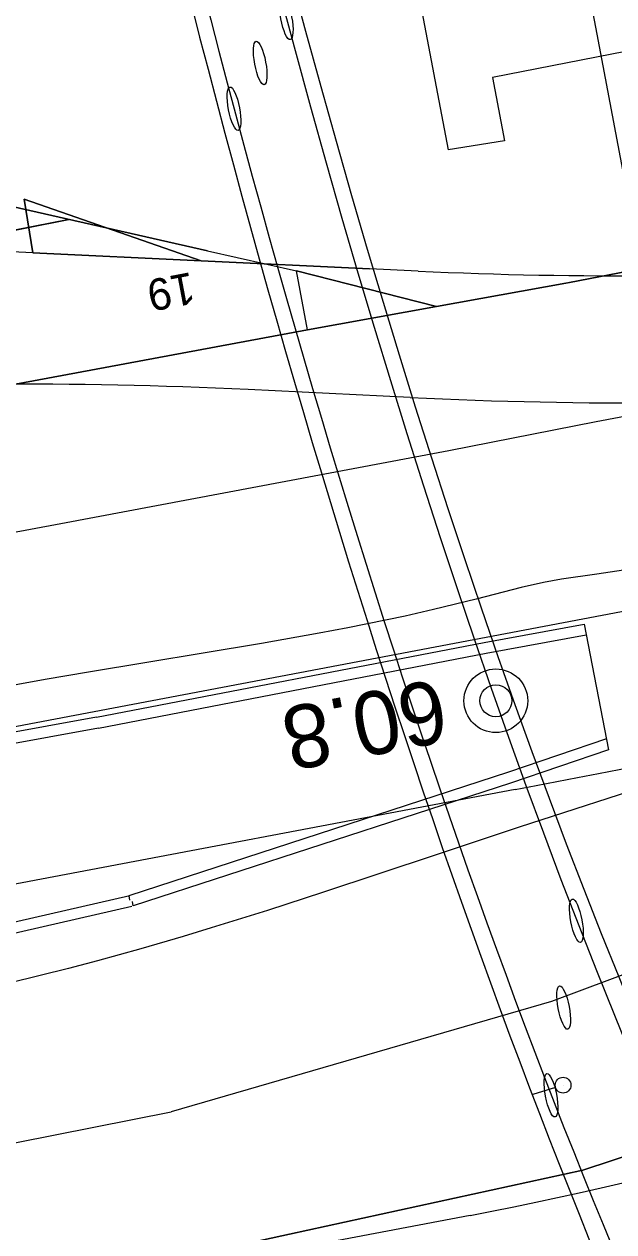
# Model space of a CAD drawing. Extents: x 6541740 to 6566395, y 5525066 to 5530361.
# Drawn here: x 6564333.2 to 6564351.87, y 5527838.98 to 5527877.26 of the extents above; entities that cross this region are included whole.
import ezdxf

# ---------------------------------------------------------------- set-up
doc = ezdxf.new("R2010")
doc.units = 0
for name, color, linetype in [('Domyślna', 7, 'Continuous'), ('ps_wymiarowanie', 7, 'Continuous'), ('TOR_PS_OPIS_O-opisy odwodnienia', 7, 'Continuous'), ('TOR_PS_OPIS_T-numeracja torow i rozjazdow', 7, 'Continuous'), ('TOR_PS_T-rowy otwarte nieumocnione', 7, 'Continuous'), ('TOR_PS_T-rowy otwarte umocnione', 7, 'Continuous'), ('TOR_PS_T-rozjazdy projektowane', 7, 'Continuous'), ('TOR_PS_T-tory projektowane', 7, 'Continuous'), ('TOR_PS_T-umocnienia skarp', 7, 'Continuous'), ('TOR_RAMKI-ramka+tabelka 1', 7, 'Continuous'), ('TOR_W-warstwa dodatkowa 2', 7, 'Continuous')]:
    doc.layers.add(name, color=color, linetype=linetype)

# ---------------------------------------------------------------- blocks, each defined once
blk = doc.blocks.new('POINT_DISPLAY')
at = {"layer": 'Domyślna'}
blk.add_line((0, 0), (0, 0), dxfattribs=at)
blk = doc.blocks.new('4302_7')
at = {"layer": 'Domyślna'}
blk.add_line((0.25, 0), (1, 0), dxfattribs=at)
blk.add_circle((0, 0), 0.25, dxfattribs=at)
blk.add_blockref('POINT_DISPLAY', (0, 0), dxfattribs=at)
blk = doc.blocks.new('4010_1')
at = {"layer": 'Domyślna'}
for radius in [0.75, 0.375]:
    blk.add_circle((0, 0), radius, dxfattribs=at)

msp = doc.modelspace()

# ---------------------------------------------------------------- linework, layer by layer
at = {"layer": 'Domyślna'}
msp.add_line((6564339.007, 5527870.069), (6564339.002, 5527870.069), dxfattribs=at)
at = {"layer": 'ps_wymiarowanie'}
for p, q in [((6564343.572, 5527889.315), (6564346.627, 5527873.268)), ((6564354.981, 5527876.931), (6564348.027, 5527875.57)), ((6564348.027, 5527875.57), (6564348.404, 5527873.553)), ((6564348.404, 5527873.553), (6564346.627, 5527873.268))]:
    msp.add_line(p, q, dxfattribs=at)
at = {"layer": 'TOR_PS_OPIS_T-numeracja torow i rozjazdow'}
msp.add_lwpolyline([(6564373.752, 5527758.338), (6564351.455, 5527876.328), (6564349.058, 5527889.026), (6564345.474, 5527907.977)], dxfattribs=at)
at = {"layer": 'TOR_PS_T-rowy otwarte nieumocnione'}
for p, q in [((6564339.002, 5527870.069), (6564330.218, 5527872.062)), ((6564330.218, 5527872.062), (6564339.002, 5527870.069)), ((6564334.609, 5527871.066), (6564330.506, 5527870.249)), ((6564330.506, 5527870.249), (6564334.609, 5527871.066)), ((6564346.26, 5527868.31), (6564341.82, 5527869.441)), ((6564341.82, 5527869.441), (6564346.26, 5527868.31))]:
    msp.add_line(p, q, dxfattribs=at)
for points in [[(6564382.671, 5527875.161), (6564370.355, 5527872.86), (6564357.835, 5527870.471), (6564355.685, 5527870.082), (6564354.187, 5527869.785), (6564350.468, 5527869.071), (6564350.348, 5527869.049)], [(6564350.348, 5527869.049), (6564350.468, 5527869.071), (6564354.187, 5527869.785), (6564355.685, 5527870.082), (6564357.835, 5527870.471), (6564370.355, 5527872.86), (6564382.671, 5527875.161)], [(6564383.48, 5527870.763), (6564371.187, 5527868.434), (6564358.664, 5527866.046), (6564356.491, 5527865.66), (6564355.003, 5527865.349), (6564351.307, 5527864.65), (6564346.641, 5527863.737), (6564334.355, 5527861.413)], [(6564339.007, 5527870.069), (6564341.82, 5527869.441)], [(6564339.007, 5527870.069), (6564341.82, 5527869.441)], [(6564350.348, 5527869.049), (6564346.26, 5527868.31), (6564342.172, 5527867.57)], [(6564342.172, 5527867.57), (6564346.26, 5527868.31), (6564350.348, 5527869.049)], [(6564342.172, 5527867.57), (6564333.49, 5527865.946)], [(6564333.49, 5527865.946), (6564342.172, 5527867.57)], [(6564333.49, 5527865.946), (6564321.23, 5527863.682), (6564313.333, 5527862.186)], [(6564313.333, 5527862.186), (6564321.23, 5527863.682), (6564333.49, 5527865.946)], [(6564334.355, 5527861.413), (6564322.078, 5527859.121), (6564314.197, 5527857.643)], [(6564352.18, 5527859.945), (6564351.336, 5527859.825), (6564350.209, 5527859.66), (6564349.649, 5527859.559), (6564348.934, 5527859.4), (6564347.516, 5527859.034), (6564347.513, 5527859.033), (6564346.163, 5527858.701), (6564345.259, 5527858.496), (6564343.446, 5527858.122), (6564342.536, 5527857.949), (6564340.713, 5527857.625), (6564335.232, 5527856.716), (6564335.231, 5527856.716), (6564333.864, 5527856.479), (6564331.135, 5527855.982), (6564328.409, 5527855.462), (6564322.964, 5527854.392), (6564322.964, 5527854.392), (6564320.237, 5527853.86), (6564315.104, 5527852.875)], [(6564386.093, 5527856.847), (6564373.868, 5527854.306), (6564361.577, 5527850.685), (6564359.409, 5527849.882), (6564357.964, 5527849.342), (6564357.336, 5527849.099), (6564356.676, 5527848.844), (6564354.449, 5527847.983), (6564349.901, 5527846.274), (6564337.857, 5527842.776)], [(6564353.442, 5527853.282), (6564348.874, 5527851.804), (6564346.217, 5527850.919), (6564342.675, 5527849.739), (6564340.901, 5527849.164), (6564339.123, 5527848.607), (6564338.232, 5527848.338), (6564336.895, 5527847.949), (6564336.894, 5527847.948), (6564335.522, 5527847.569), (6564334.605, 5527847.327), (6564332.768, 5527846.865), (6564331.847, 5527846.644), (6564330.002, 5527846.219), (6564328.153, 5527845.815), (6564326.919, 5527845.555), (6564324.448, 5527845.05), (6564324.448, 5527845.05), (6564320.446, 5527844.262), (6564316.871, 5527843.581)], [(6564338.693, 5527838.263), (6564350.894, 5527840.931), (6564355.503, 5527842.448), (6564357.688, 5527843.224), (6564358.453, 5527843.495), (6564359.022, 5527843.697), (6564360.463, 5527844.222), (6564362.74, 5527845.065), (6564374.77, 5527849.649), (6564386.919, 5527852.275)], [(6564338.693, 5527838.263), (6564350.894, 5527840.931), (6564355.503, 5527842.448), (6564357.688, 5527843.224), (6564358.453, 5527843.495), (6564359.022, 5527843.697), (6564360.463, 5527844.222), (6564362.74, 5527845.065), (6564374.77, 5527849.649), (6564386.919, 5527852.275)], [(6564386.919, 5527852.275), (6564374.77, 5527849.649), (6564362.74, 5527845.065), (6564360.463, 5527844.222), (6564359.022, 5527843.697), (6564358.453, 5527843.495), (6564357.688, 5527843.224), (6564355.503, 5527842.448), (6564350.894, 5527840.931), (6564338.693, 5527838.263)], [(6564317.758, 5527838.922), (6564325.594, 5527840.35), (6564337.853, 5527842.775)]]:
    msp.add_lwpolyline(points, dxfattribs=at)
for points in [[(6564334.609, 5527871.066), (6564330.218, 5527872.062), (6564330.506, 5527870.249)], [(6564346.259, 5527868.31), (6564342.172, 5527867.57), (6564341.82, 5527869.441)]]:
    msp.add_lwpolyline(points, close=True, dxfattribs=at)
at = {"layer": 'TOR_PS_T-rowy otwarte umocnione'}
msp.add_lwpolyline([(6564344.136, 5527869.504), (6564338.806, 5527869.758), (6564333.475, 5527870.011), (6564333.198, 5527871.708), (6564338.806, 5527869.758)], close=True, dxfattribs=at)
at = {"layer": 'TOR_PS_T-rozjazdy projektowane'}
for p, q in [((6564333.475, 5527870.01), (6564331.679, 5527870.095)), ((6564344.136, 5527869.504), (6564333.475, 5527870.01)), ((6564345.674, 5527869.431), (6564344.136, 5527869.504)), ((6564391.995, 5527866.185), (6564120.868, 5527814.792)), ((6564345.417, 5527865.422), (6564340.289, 5527865.672)), ((6564348.749, 5527853), (6564250.498, 5527834.377)), ((6564347.317, 5527839.498), (6564270.841, 5527825.001))]:
    msp.add_line(p, q, dxfattribs=at)
for centre, major_axis, start_param, end_param in [((6564003.187, 5529836.496), (-372.473, 1965.01), 3.081869, 3.141595), ((6563977.421, 5529980.008), (-400.409, 2112.386), 3.081546, 3.141593), ((6564708.285, 5525751.086), (-400.409, 2112.386), 6.223138, 6.283185), ((6558212.252, 5560226.538), (-6136.497, 32373.537), 3.141593, 3.144194), ((6564027.921, 5529524.493), (-319.396, 1684.996), 3.141593, 3.194346)]:
    msp.add_ellipse(centre, major_axis=major_axis, ratio=0.25, start_param=start_param, end_param=end_param, dxfattribs=at)
at = {"layer": 'TOR_PS_T-tory projektowane'}
msp.add_line((6564333.475, 5527870.011), (6564338.806, 5527869.758), dxfattribs=at)
msp.add_lwpolyline([(6564338.806, 5527869.758), (6564333.198, 5527871.708), (6564333.475, 5527870.011)], dxfattribs=at)
at = {"layer": 'TOR_PS_T-umocnienia skarp'}
for points in [[(6564335.486, 5527855.286), (6564347.765, 5527857.659), (6564350.93, 5527858.241)], [(6564350.929, 5527858.241), (6564351.707, 5527854.256)], [(6564335.552, 5527854.942), (6564347.83, 5527857.315), (6564350.995, 5527857.897)], [(6564335.486, 5527855.286), (6564323.212, 5527853.047), (6564315.351, 5527851.577)], [(6564335.551, 5527854.942), (6564323.277, 5527852.703), (6564315.416, 5527851.233)], [(6564351.639, 5527854.599), (6564348.531, 5527853.546), (6564336.511, 5527849.63), (6564336.53, 5527849.494)], [(6564351.707, 5527854.256), (6564348.599, 5527853.202), (6564336.646, 5527849.309), (6564336.627, 5527849.446)], [(6564316.525, 5527845.404), (6564324.377, 5527846.852), (6564336.546, 5527849.642)], [(6564316.59, 5527845.06), (6564324.443, 5527846.508), (6564336.612, 5527849.298)]]:
    msp.add_lwpolyline(points, dxfattribs=at)
at = {"layer": 'TOR_W-warstwa dodatkowa 2'}
for major_axis, start_param, end_param in [((-17.441, 92.012), 1.68324, 2.974572), ((-17.786, 93.829), 1.68324, 2.974591), ((-19.806, 104.489), 1.683306, 2.974684), ((-19.462, 102.672), 1.68324, 2.97467)]:
    msp.add_ellipse((6564358.982, 5527908.211), major_axis=major_axis, ratio=0.25, start_param=start_param, end_param=end_param, dxfattribs=at)
for centre in [(6564341.496, 5527877.453), (6564340.672, 5527876.024), (6564339.843, 5527874.576), (6564350.686, 5527848.835), (6564350.283, 5527846.084), (6564349.88, 5527843.304)]:
    msp.add_ellipse(centre, major_axis=(-0.13, 0.688), ratio=0.25, dxfattribs=at)

# ---------------------------------------------------------------- block references
at = {"layer": 'Domyślna', "xscale": 1.0000000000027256, "yscale": 0.9999999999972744, "rotation": -162.93034357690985}
msp.add_blockref('4302_7', (6564350.264, 5527843.624), dxfattribs=at)
at = {"layer": 'TOR_RAMKI-ramka+tabelka 1', "xscale": 1.345963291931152, "yscale": 1.345963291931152}
msp.add_blockref('4010_1', (6564348.134, 5527855.81), dxfattribs=at)

# ---------------------------------------------------------------- texts
at = {"layer": 'TOR_PS_OPIS_O-opisy odwodnienia'}
msp.add_text('19', height=1, rotation=190.7332, dxfattribs=at).set_placement((6564338.492, 5527869.401))
at = {"layer": 'TOR_RAMKI-ramka+tabelka 1'}
msp.add_text('60.8', height=2, rotation=190.7691, dxfattribs=at).set_placement((6564346.361, 5527856.518))

doc.saveas('drawing.dxf')
